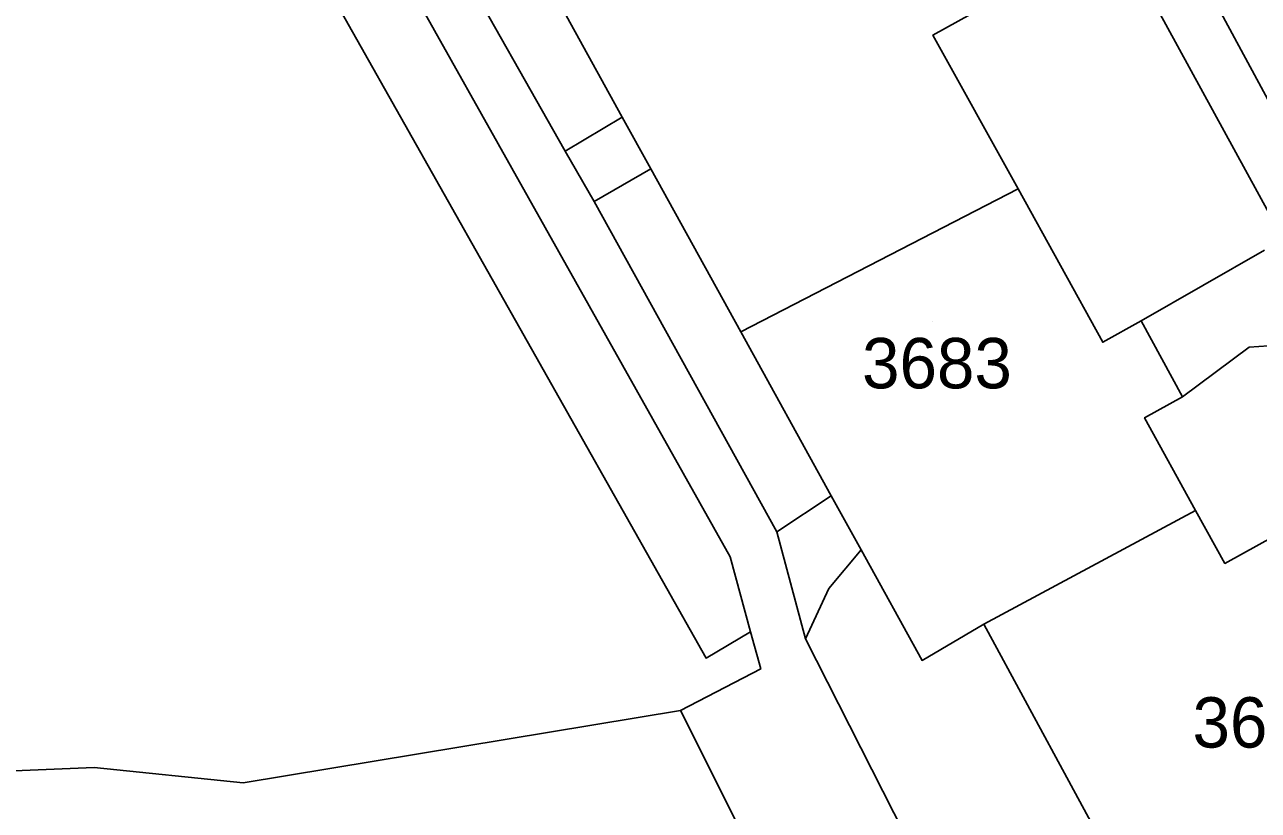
# Model space of a CAD drawing. Extents: x -262715 to -259381, y -1237238 to -1231182.
# Drawn here: x -261837.69 to -261788.7, y -1235719.5 to -1235688.31 of the extents above; entities that cross this region are included whole.
import ezdxf

# ---------------------------------------------------------------- set-up
doc = ezdxf.new("R2010")
doc.units = 0
for name, color, linetype in [('body_kn', 7, 'Continuous'), ('kladpar_druhypozemkov', 7, 'Continuous'), ('kladpar_hranice', 7, 'Continuous'), ('kladpar_parcelnecisla', 7, 'Continuous'), ('kladpar_plochy', 7, 'Continuous'), ('zappar_hrandruhpozemk', 7, 'Continuous')]:
    doc.layers.add(name, color=color, linetype=linetype)

msp = doc.modelspace()

# ---------------------------------------------------------------- linework, layer by layer
at = {"layer": 'body_kn'}
for p, q in [((-261801.62, -1235688.73), (-261801.62, -1235688.73)), ((-261813.96, -1235691.98), (-261813.96, -1235691.98)), ((-261813.96, -1235691.98), (-261813.96, -1235691.98)), ((-261816.22, -1235693.34), (-261816.22, -1235693.34)), ((-261812.82, -1235694.04), (-261812.82, -1235694.04)), ((-261798.24, -1235694.83), (-261798.24, -1235694.83)), ((-261798.24, -1235694.83), (-261798.24, -1235694.83)), ((-261815.08, -1235695.33), (-261815.08, -1235695.33)), ((-261815.08, -1235695.33), (-261815.08, -1235695.33)), ((-261793.35, -1235700.07), (-261793.35, -1235700.07)), ((-261809.25, -1235700.51), (-261809.25, -1235700.51)), ((-261794.88, -1235700.92), (-261794.88, -1235700.92)), ((-261789.07, -1235701.12), (-261789.07, -1235701.12)), ((-261791.71, -1235703.09), (-261791.71, -1235703.09)), ((-261791.71, -1235703.09), (-261791.71, -1235703.09)), ((-261793.22, -1235703.92), (-261793.22, -1235703.92)), ((-261805.66, -1235707.02), (-261805.66, -1235707.02)), ((-261805.66, -1235707.02), (-261805.66, -1235707.02)), ((-261791.19, -1235707.6), (-261791.19, -1235707.6)), ((-261791.19, -1235707.6), (-261791.19, -1235707.6)), ((-261807.82, -1235708.44), (-261807.82, -1235708.44)), ((-261809.67, -1235709.44), (-261809.67, -1235709.44)), ((-261804.47, -1235709.16), (-261804.47, -1235709.16)), ((-261790.03, -1235709.7), (-261790.03, -1235709.7)), ((-261805.76, -1235710.7), (-261805.76, -1235710.7)), ((-261808.86, -1235712.41), (-261808.86, -1235712.41)), ((-261799.6, -1235712.11), (-261799.6, -1235712.11)), ((-261806.68, -1235712.69), (-261806.68, -1235712.69)), ((-261810.63, -1235713.46), (-261810.63, -1235713.46)), ((-261802.05, -1235713.55), (-261802.05, -1235713.55)), ((-261808.46, -1235713.89), (-261808.46, -1235713.89)), ((-261811.65, -1235715.54), (-261811.65, -1235715.54)), ((-261834.93, -1235717.8), (-261834.93, -1235717.8)), ((-261829.01, -1235718.41), (-261829.01, -1235718.41))]:
    msp.add_line(p, q, dxfattribs=at)
at = {"layer": 'kladpar_druhypozemkov'}
msp.add_line((-261801.62, -1235700.09), (-261801.62, -1235700.09), dxfattribs=at)
at = {"layer": 'kladpar_hranice'}
for points in [[(-261842.44, -1235592.25), (-261809.78, -1235651.59), (-261785.68, -1235696.18), (-261783.82, -1235699.64), (-261782.5, -1235702), (-261780.06, -1235706.41), (-261783.79, -1235708.37), (-261784.69, -1235706.75), (-261787.53, -1235701.61), (-261788.28, -1235695.79), (-261794.07, -1235685.2), (-261796.58, -1235680.49), (-261799.81, -1235674.49), (-261802.57, -1235669.38), (-261807.95, -1235659.45), (-261810.6, -1235654.54), (-261813.59, -1235649), (-261816.16, -1235644.33), (-261821.79, -1235634.08)], [(-261806.6, -1235725.61), (-261811.65, -1235715.54), (-261808.46, -1235713.89), (-261808.86, -1235712.41), (-261809.67, -1235709.44), (-261830.63, -1235672.14), (-261841.11, -1235653.75), (-261843.11, -1235650.16), (-261861.64, -1235617.6)], [(-261821.79, -1235634.08), (-261816.16, -1235644.33), (-261813.59, -1235649), (-261810.6, -1235654.54), (-261807.95, -1235659.45), (-261802.57, -1235669.38), (-261799.81, -1235674.49), (-261796.58, -1235680.49), (-261794.07, -1235685.2), (-261788.28, -1235695.79)], [(-261849.48, -1235634.69), (-261845.22, -1235642.14), (-261843.94, -1235644.14), (-261837.18, -1235656.46), (-261835.19, -1235660.33), (-261831.28, -1235667.24), (-261829.16, -1235670.66), (-261822.62, -1235682.18), (-261820.61, -1235685.6), (-261816.22, -1235693.34), (-261815.08, -1235695.33), (-261807.82, -1235708.44), (-261806.68, -1235712.69), (-261790.91, -1235743.76)], [(-261785.68, -1235696.18), (-261809.78, -1235651.59)], [(-261841.11, -1235653.75), (-261830.63, -1235672.14), (-261809.67, -1235709.44), (-261808.86, -1235712.41), (-261810.63, -1235713.46), (-261833.17, -1235673.54), (-261843.95, -1235654.2), (-261842.41, -1235653.3), (-261841.59, -1235653.2), (-261841.11, -1235653.75)], [(-261843.95, -1235654.2), (-261833.17, -1235673.54), (-261810.63, -1235713.46), (-261808.86, -1235712.41), (-261808.46, -1235713.89), (-261811.65, -1235715.54), (-261829.01, -1235718.41), (-261834.93, -1235717.8), (-261842.57, -1235718.12), (-261852.56, -1235716.93), (-261876.55, -1235674.65), (-261843.95, -1235654.2)], [(-261876.55, -1235674.65), (-261852.56, -1235716.93), (-261842.57, -1235718.12), (-261834.93, -1235717.8), (-261829.01, -1235718.41), (-261811.65, -1235715.54), (-261806.6, -1235725.61)], [(-261805.35, -1235681.96), (-261803.3, -1235685.69), (-261801.78, -1235684.85), (-261800.12, -1235687.9), (-261801.62, -1235688.73), (-261798.24, -1235694.83), (-261794.88, -1235700.92), (-261793.35, -1235700.07), (-261791.71, -1235703.09), (-261793.22, -1235703.92), (-261791.19, -1235707.6), (-261799.6, -1235712.11), (-261802.05, -1235713.55), (-261804.47, -1235709.16), (-261805.66, -1235707.02), (-261809.25, -1235700.51), (-261812.82, -1235694.04), (-261813.96, -1235691.98), (-261816.33, -1235687.69), (-261805.35, -1235681.96)], [(-261816.33, -1235687.69), (-261813.96, -1235691.98), (-261812.82, -1235694.04), (-261809.25, -1235700.51), (-261805.66, -1235707.02), (-261804.47, -1235709.16), (-261805.76, -1235710.7), (-261806.68, -1235712.69), (-261807.82, -1235708.44), (-261815.08, -1235695.33), (-261816.22, -1235693.34), (-261820.61, -1235685.6)], [(-261784.69, -1235706.75), (-261790.03, -1235709.7), (-261791.19, -1235707.6), (-261793.22, -1235703.92), (-261791.71, -1235703.09), (-261793.35, -1235700.07), (-261794.88, -1235700.92), (-261798.24, -1235694.83), (-261801.62, -1235688.73), (-261800.12, -1235687.9)], [(-261791.19, -1235707.6), (-261790.03, -1235709.7), (-261784.69, -1235706.75), (-261783.79, -1235708.37), (-261780.06, -1235706.41), (-261779.54, -1235707.38), (-261774.4, -1235717.04), (-261778.03, -1235719.11), (-261781.45, -1235720.86), (-261781.92, -1235719.95), (-261783.82, -1235720.96), (-261782.41, -1235723.59), (-261790.93, -1235728.12), (-261799.6, -1235712.11), (-261791.19, -1235707.6)], [(-261778.03, -1235719.11), (-261771.57, -1235731.11), (-261771.6, -1235731.95), (-261772.02, -1235732.49), (-261789.32, -1235744.33), (-261790.33, -1235744.3), (-261790.91, -1235743.76), (-261806.68, -1235712.69), (-261805.76, -1235710.7), (-261804.47, -1235709.16), (-261802.05, -1235713.55), (-261799.6, -1235712.11), (-261790.93, -1235728.12), (-261782.41, -1235723.59), (-261783.82, -1235720.96), (-261781.92, -1235719.95), (-261781.45, -1235720.86), (-261778.03, -1235719.11)]]:
    msp.add_lwpolyline(points, dxfattribs=at)
at = {"layer": 'kladpar_plochy'}
for points in [[(-261842.44, -1235592.25), (-261809.78, -1235651.59), (-261785.68, -1235696.18), (-261783.82, -1235699.64), (-261782.5, -1235702), (-261780.06, -1235706.41), (-261783.79, -1235708.37), (-261784.69, -1235706.75), (-261787.53, -1235701.61), (-261788.28, -1235695.79), (-261794.07, -1235685.2), (-261796.58, -1235680.49), (-261799.81, -1235674.49), (-261802.57, -1235669.38), (-261807.95, -1235659.45), (-261810.6, -1235654.54), (-261813.59, -1235649), (-261816.16, -1235644.33), (-261821.79, -1235634.08)], [(-261785.68, -1235696.18), (-261809.78, -1235651.59), (-261842.44, -1235592.25)], [(-261806.6, -1235725.61), (-261811.65, -1235715.54), (-261808.46, -1235713.89), (-261808.86, -1235712.41), (-261809.67, -1235709.44), (-261830.63, -1235672.14), (-261841.11, -1235653.75), (-261843.11, -1235650.16), (-261861.64, -1235617.6)], [(-261821.79, -1235634.08), (-261816.16, -1235644.33), (-261813.59, -1235649), (-261810.6, -1235654.54), (-261807.95, -1235659.45), (-261802.57, -1235669.38), (-261799.81, -1235674.49), (-261796.58, -1235680.49), (-261794.07, -1235685.2), (-261788.28, -1235695.79)], [(-261849.48, -1235634.69), (-261845.22, -1235642.14), (-261843.94, -1235644.14), (-261837.18, -1235656.46), (-261835.19, -1235660.33), (-261831.28, -1235667.24), (-261829.16, -1235670.66), (-261822.62, -1235682.18), (-261820.61, -1235685.6), (-261816.22, -1235693.34), (-261815.08, -1235695.33), (-261807.82, -1235708.44), (-261806.68, -1235712.69), (-261790.91, -1235743.76)], [(-261876.55, -1235674.65), (-261852.56, -1235716.93), (-261842.57, -1235718.12), (-261834.93, -1235717.8), (-261829.01, -1235718.41), (-261811.65, -1235715.54), (-261806.6, -1235725.61)], [(-261816.33, -1235687.69), (-261813.96, -1235691.98), (-261812.82, -1235694.04), (-261809.25, -1235700.51), (-261805.66, -1235707.02), (-261804.47, -1235709.16), (-261805.76, -1235710.7), (-261806.68, -1235712.69), (-261807.82, -1235708.44), (-261815.08, -1235695.33), (-261816.22, -1235693.34), (-261820.61, -1235685.6)], [(-261784.69, -1235706.75), (-261790.03, -1235709.7), (-261791.19, -1235707.6), (-261793.22, -1235703.92), (-261791.71, -1235703.09), (-261793.35, -1235700.07), (-261794.88, -1235700.92), (-261798.24, -1235694.83), (-261801.62, -1235688.73), (-261800.12, -1235687.9)]]:
    msp.add_lwpolyline(points, dxfattribs=at)
for points in [[(-261841.11, -1235653.75), (-261830.63, -1235672.14), (-261809.67, -1235709.44), (-261808.86, -1235712.41), (-261810.63, -1235713.46), (-261833.17, -1235673.54), (-261843.95, -1235654.2), (-261842.41, -1235653.3), (-261841.59, -1235653.2)], [(-261843.95, -1235654.2), (-261833.17, -1235673.54), (-261810.63, -1235713.46), (-261808.86, -1235712.41), (-261808.46, -1235713.89), (-261811.65, -1235715.54), (-261829.01, -1235718.41), (-261834.93, -1235717.8), (-261842.57, -1235718.12), (-261852.56, -1235716.93), (-261876.55, -1235674.65)], [(-261805.35, -1235681.96), (-261803.3, -1235685.69), (-261801.78, -1235684.85), (-261800.12, -1235687.9), (-261801.62, -1235688.73), (-261798.24, -1235694.83), (-261794.88, -1235700.92), (-261793.35, -1235700.07), (-261791.71, -1235703.09), (-261793.22, -1235703.92), (-261791.19, -1235707.6), (-261799.6, -1235712.11), (-261802.05, -1235713.55), (-261804.47, -1235709.16), (-261805.66, -1235707.02), (-261809.25, -1235700.51), (-261812.82, -1235694.04), (-261813.96, -1235691.98), (-261816.33, -1235687.69)], [(-261791.19, -1235707.6), (-261790.03, -1235709.7), (-261784.69, -1235706.75), (-261783.79, -1235708.37), (-261780.06, -1235706.41), (-261779.54, -1235707.38), (-261774.4, -1235717.04), (-261778.03, -1235719.11), (-261781.45, -1235720.86), (-261781.92, -1235719.95), (-261783.82, -1235720.96), (-261782.41, -1235723.59), (-261790.93, -1235728.12), (-261799.6, -1235712.11)], [(-261778.03, -1235719.11), (-261771.57, -1235731.11), (-261771.6, -1235731.95), (-261772.02, -1235732.49), (-261789.32, -1235744.33), (-261790.33, -1235744.3), (-261790.91, -1235743.76), (-261806.68, -1235712.69), (-261805.76, -1235710.7), (-261804.47, -1235709.16), (-261802.05, -1235713.55), (-261799.6, -1235712.11), (-261790.93, -1235728.12), (-261782.41, -1235723.59), (-261783.82, -1235720.96), (-261781.92, -1235719.95), (-261781.45, -1235720.86)]]:
    msp.add_lwpolyline(points, close=True, dxfattribs=at)
at = {"layer": 'zappar_hrandruhpozemk'}
for p, q in [((-261813.96, -1235691.98), (-261816.22, -1235693.34)), ((-261815.08, -1235695.33), (-261812.82, -1235694.04)), ((-261798.24, -1235694.83), (-261809.25, -1235700.51)), ((-261788.45, -1235697.26), (-261793.35, -1235700.07)), ((-261791.71, -1235703.09), (-261789.07, -1235701.12)), ((-261805.66, -1235707.02), (-261807.82, -1235708.44))]:
    msp.add_line(p, q, dxfattribs=at)
msp.add_lwpolyline([(-261789.07, -1235701.12), (-261788.3, -1235701.06), (-261787.53, -1235701.61)], dxfattribs=at)

# ---------------------------------------------------------------- texts
at = {"layer": 'kladpar_parcelnecisla'}
for s, p in [('3683', (-261804.436, -1235702.75)), ('3684', (-261791.314, -1235717.01))]:
    msp.add_text(s, height=2, dxfattribs=at).set_placement(p)

doc.saveas('drawing.dxf')
